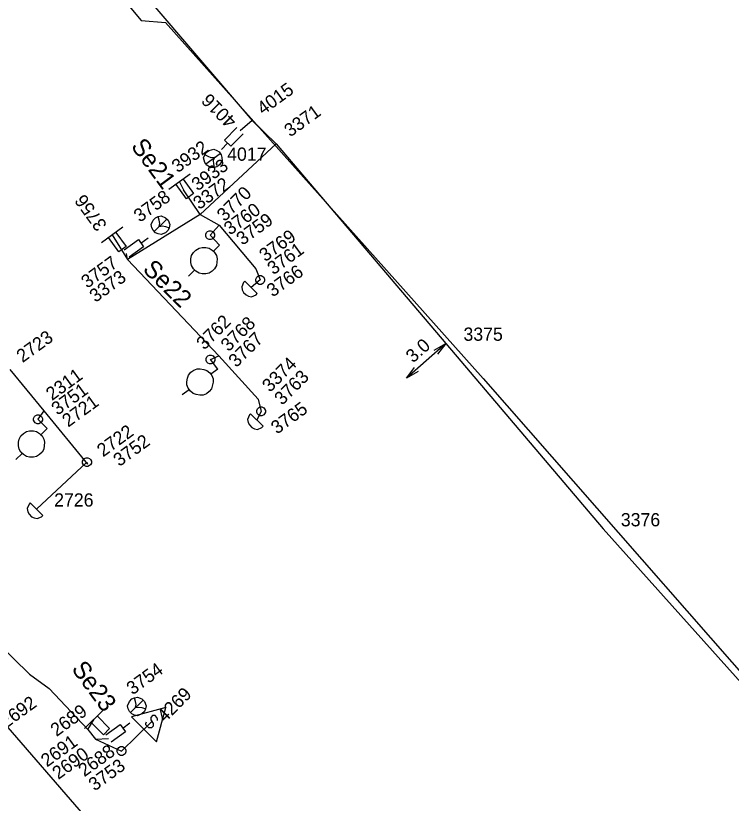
# Model space of a CAD drawing. Extents: x -535557 to -534097, y -1142175 to -1136716.
# Drawn here: x -535071.96 to -535031.4, y -1138807.65 to -1138763 of the extents above; entities that cross this region are included whole.
import ezdxf

# ---------------------------------------------------------------- set-up
doc = ezdxf.new("R2010")
doc.units = 0
for name, color, linetype in [('Default', 7, 'Continuous'), ('GIS_vektor_sdelovaci_kabely_CD', 7, 'Continuous'), ('SS_SZDC', 7, 'Continuous')]:
    doc.layers.add(name, color=color, linetype=linetype)

# ---------------------------------------------------------------- blocks, each defined once
blk = doc.blocks.new('POINT_DISPLAY')
at = {"layer": 'Default'}
blk.add_line((0, 0), (0, 0), dxfattribs=at)

msp = doc.modelspace()

# ---------------------------------------------------------------- linework, layer by layer
at = {"layer": 'GIS_vektor_sdelovaci_kabely_CD'}
msp.add_lwpolyline([(-535120.635, -1138705.944), (-535088.869, -1138742.118), (-535088.24, -1138742.816), (-535086.596, -1138744.306), (-535080.227, -1138751.929), (-535077.779, -1138755.58), (-535075.069, -1138758.029), (-535074.162, -1138758.646), (-535072.84, -1138757.356), (-535071.732, -1138756.43), (-535070.8, -1138756.116), (-535064.839, -1138763.274), (-535063.467, -1138763.379), (-535045.462, -1138783.573), (-535024.919, -1138807.012)], dxfattribs=at)
at = {"layer": 'SS_SZDC'}
for p, q in [((-535071.31, -1138754.01), (-535058.56, -1138768.93)), ((-535058.56, -1138768.93), (-535059.239, -1138769.52)), ((-535057.189, -1138770.27), (-535058.56, -1138768.93)), ((-535060.123, -1138770.05), (-535059.416, -1138769.343)), ((-535059.77, -1138770.403), (-535060.123, -1138770.05)), ((-535059.063, -1138769.696), (-535059.77, -1138770.403)), ((-535057.189, -1138770.27), (-535061.5, -1138774.26)), ((-535059.947, -1138770.227), (-535060.3, -1138770.58)), ((-535057.189, -1138770.27), (-535047.579, -1138781.579)), ((-535061.309, -1138771.051), (-535061.246, -1138770.882)), ((-535061.246, -1138770.882), (-535061.154, -1138770.754)), ((-535061.048, -1138770.985), (-535061.246, -1138770.882)), ((-535061.184, -1138771.393), (-535060.375, -1138770.806)), ((-535061.154, -1138770.754), (-535060.992, -1138770.636)), ((-535060.992, -1138770.636), (-535060.731, -1138770.57)), ((-535060.731, -1138770.57), (-535060.562, -1138770.633)), ((-535060.562, -1138770.633), (-535060.434, -1138770.725)), ((-535060.434, -1138770.725), (-535060.316, -1138770.887)), ((-535060.316, -1138770.887), (-535060.268, -1138771.037)), ((-535061.243, -1138771.312), (-535061.309, -1138771.051)), ((-535061.125, -1138771.474), (-535061.243, -1138771.312)), ((-535060.879, -1138771.048), (-535061.048, -1138770.985)), ((-535060.699, -1138771.041), (-535060.879, -1138771.048)), ((-535060.699, -1138771.041), (-535060.761, -1138771.21)), ((-535060.761, -1138771.21), (-535060.754, -1138771.39)), ((-535060.754, -1138771.39), (-535060.717, -1138771.611)), ((-535060.261, -1138771.217), (-535060.405, -1138771.445)), ((-535060.268, -1138771.037), (-535060.261, -1138771.217)), ((-535060.897, -1138771.618), (-535061.125, -1138771.474)), ((-535060.717, -1138771.611), (-535060.897, -1138771.618)), ((-535060.567, -1138771.563), (-535060.717, -1138771.611)), ((-535060.405, -1138771.445), (-535060.567, -1138771.563)), ((-535062.063, -1138771.979), (-535063.276, -1138772.86)), ((-535062.467, -1138772.273), (-535061.879, -1138773.082)), ((-535062.284, -1138773.375), (-535062.872, -1138772.566)), ((-535062.67, -1138772.42), (-535062.449, -1138772.87)), ((-535061.5, -1138774.26), (-535062.449, -1138772.87)), ((-535061.879, -1138773.082), (-535062.284, -1138773.375)), ((-535061.5, -1138774.26), (-535065.63, -1138776.819)), ((-535064.174, -1138774.597), (-535064.032, -1138774.455)), ((-535063.396, -1138774.526), (-535064.103, -1138775.233)), ((-535064.032, -1138774.455), (-535063.891, -1138774.385)), ((-535063.891, -1138774.385), (-535063.714, -1138774.349)), ((-535063.82, -1138774.597), (-535063.891, -1138774.385)), ((-535063.714, -1138774.349), (-535063.467, -1138774.455)), ((-535063.467, -1138774.455), (-535063.325, -1138774.597)), ((-535061.5, -1138774.26), (-535060.42, -1138774.879)), ((-535064.28, -1138774.844), (-535064.174, -1138774.597)), ((-535064.244, -1138775.021), (-535064.28, -1138774.844)), ((-535063.785, -1138774.773), (-535063.82, -1138774.597)), ((-535063.82, -1138774.95), (-535063.785, -1138774.773)), ((-535063.82, -1138774.95), (-535063.643, -1138774.915)), ((-535063.643, -1138774.915), (-535063.467, -1138774.95)), ((-535063.467, -1138774.95), (-535063.255, -1138775.021)), ((-535063.325, -1138774.597), (-535063.219, -1138774.844)), ((-535063.219, -1138774.844), (-535063.255, -1138775.021)), ((-535060.42, -1138774.879), (-535060.939, -1138775.44)), ((-535060.42, -1138774.879), (-535058.34, -1138777.35)), ((-535065.883, -1138774.989), (-535067.096, -1138775.87)), ((-535066.287, -1138775.283), (-535065.699, -1138776.092)), ((-535064.174, -1138775.162), (-535064.244, -1138775.021)), ((-535064.032, -1138775.304), (-535064.174, -1138775.162)), ((-535063.891, -1138775.374), (-535064.032, -1138775.304)), ((-535063.714, -1138775.41), (-535063.891, -1138775.374)), ((-535063.467, -1138775.304), (-535063.714, -1138775.41)), ((-535063.325, -1138775.162), (-535063.467, -1138775.304)), ((-535063.255, -1138775.021), (-535063.325, -1138775.162)), ((-535061.189, -1138775.39), (-535061.139, -1138775.29)), ((-535061.189, -1138775.49), (-535061.189, -1138775.39)), ((-535061.139, -1138775.29), (-535061.089, -1138775.24)), ((-535061.089, -1138775.24), (-535060.989, -1138775.19)), ((-535060.989, -1138775.19), (-535060.889, -1138775.19)), ((-535060.889, -1138775.19), (-535060.789, -1138775.24)), ((-535060.789, -1138775.24), (-535060.739, -1138775.29)), ((-535060.739, -1138775.29), (-535060.689, -1138775.39)), ((-535060.689, -1138775.39), (-535060.689, -1138775.49)), ((-535066.104, -1138776.385), (-535066.692, -1138775.576)), ((-535066.489, -1138775.43), (-535065.63, -1138776.819)), ((-535065.816, -1138776.277), (-535065.007, -1138775.689)), ((-535065.007, -1138775.689), (-535064.714, -1138776.094)), ((-535064.86, -1138775.892), (-535064.456, -1138775.598)), ((-535061.139, -1138775.59), (-535061.189, -1138775.49)), ((-535061.089, -1138775.64), (-535061.139, -1138775.59)), ((-535060.989, -1138775.69), (-535061.089, -1138775.64)), ((-535060.889, -1138775.69), (-535060.989, -1138775.69)), ((-535060.939, -1138775.44), (-535060.399, -1138776)), ((-535060.789, -1138775.64), (-535060.889, -1138775.69)), ((-535060.739, -1138775.59), (-535060.789, -1138775.64)), ((-535060.689, -1138775.49), (-535060.739, -1138775.59)), ((-535067.31, -1138809.2), (-535096.14, -1138776)), ((-535065.699, -1138776.092), (-535066.104, -1138776.385)), ((-535064.714, -1138776.094), (-535065.523, -1138776.682)), ((-535061.884, -1138776.424), (-535061.743, -1138776.282)), ((-535061.743, -1138776.282), (-535061.566, -1138776.176)), ((-535061.566, -1138776.176), (-535061.389, -1138776.141)), ((-535061.389, -1138776.141), (-535061.177, -1138776.141)), ((-535061.177, -1138776.141), (-535061.001, -1138776.176)), ((-535061.001, -1138776.176), (-535060.824, -1138776.282)), ((-535060.824, -1138776.282), (-535060.753, -1138776.353)), ((-535060.399, -1138776), (-535060.753, -1138776.353)), ((-535065.63, -1138776.819), (-535065.67, -1138776.479)), ((-535062.026, -1138776.777), (-535061.99, -1138776.601)), ((-535061.99, -1138776.601), (-535061.884, -1138776.424)), ((-535060.753, -1138776.353), (-535060.682, -1138776.424)), ((-535060.682, -1138776.424), (-535060.576, -1138776.601)), ((-535060.576, -1138776.601), (-535060.541, -1138776.777)), ((-535065.63, -1138776.819), (-535060.449, -1138782.29)), ((-535062.026, -1138776.989), (-535062.026, -1138776.777)), ((-535061.99, -1138777.166), (-535062.026, -1138776.989)), ((-535061.884, -1138777.343), (-535061.99, -1138777.166)), ((-535060.576, -1138777.166), (-535060.682, -1138777.343)), ((-535060.541, -1138776.777), (-535060.576, -1138777.166)), ((-535061.814, -1138777.414), (-535062.167, -1138777.767)), ((-535061.743, -1138777.484), (-535061.884, -1138777.343)), ((-535061.566, -1138777.59), (-535061.743, -1138777.484)), ((-535061.389, -1138777.626), (-535061.566, -1138777.59)), ((-535061.177, -1138777.626), (-535061.389, -1138777.626)), ((-535061.001, -1138777.59), (-535061.177, -1138777.626)), ((-535060.824, -1138777.484), (-535061.001, -1138777.59)), ((-535060.682, -1138777.343), (-535060.824, -1138777.484)), ((-535058.34, -1138777.35), (-535058.1, -1138777.979)), ((-535058.973, -1138778.046), (-535059.044, -1138778.117)), ((-535058.266, -1138778.753), (-535058.973, -1138778.046)), ((-535058.1, -1138777.979), (-535058.619, -1138778.399)), ((-535058.35, -1138777.929), (-535058.3, -1138777.829)), ((-535058.35, -1138778.029), (-535058.35, -1138777.929)), ((-535058.3, -1138778.129), (-535058.35, -1138778.029)), ((-535058.3, -1138777.829), (-535058.25, -1138777.779)), ((-535058.25, -1138777.779), (-535058.15, -1138777.729)), ((-535058.15, -1138777.729), (-535058.05, -1138777.729)), ((-535058.05, -1138777.729), (-535057.95, -1138777.779)), ((-535057.95, -1138777.779), (-535057.9, -1138777.829)), ((-535057.9, -1138777.829), (-535057.85, -1138777.929)), ((-535057.85, -1138778.029), (-535057.9, -1138778.129)), ((-535057.85, -1138777.929), (-535057.85, -1138778.029)), ((-535059.044, -1138778.117), (-535059.15, -1138778.364)), ((-535059.15, -1138778.364), (-535059.114, -1138778.541)), ((-535059.114, -1138778.541), (-535059.044, -1138778.682)), ((-535058.25, -1138778.179), (-535058.3, -1138778.129)), ((-535058.15, -1138778.229), (-535058.25, -1138778.179)), ((-535058.05, -1138778.229), (-535058.15, -1138778.229)), ((-535057.95, -1138778.179), (-535058.05, -1138778.229)), ((-535057.9, -1138778.129), (-535057.95, -1138778.179)), ((-535059.044, -1138778.682), (-535058.902, -1138778.824)), ((-535058.902, -1138778.824), (-535058.761, -1138778.894)), ((-535058.761, -1138778.894), (-535058.584, -1138778.93)), ((-535058.584, -1138778.93), (-535058.337, -1138778.824)), ((-535058.337, -1138778.824), (-535058.266, -1138778.753)), ((-535047.579, -1138781.579), (-535049.811, -1138783.546)), ((-535048.241, -1138781.963), (-535047.579, -1138781.579)), ((-535047.579, -1138781.579), (-535048.043, -1138782.188)), ((-535047.579, -1138781.579), (-535038.659, -1138792.1)), ((-535061.17, -1138782.439), (-535061.12, -1138782.339)), ((-535061.17, -1138782.539), (-535061.17, -1138782.439)), ((-535061.12, -1138782.639), (-535061.17, -1138782.539)), ((-535061.12, -1138782.339), (-535061.07, -1138782.289)), ((-535061.07, -1138782.289), (-535060.97, -1138782.239)), ((-535060.97, -1138782.239), (-535060.87, -1138782.239)), ((-535060.92, -1138782.489), (-535060.449, -1138782.29)), ((-535060.5, -1138783.03), (-535060.92, -1138782.489)), ((-535060.87, -1138782.239), (-535060.77, -1138782.289)), ((-535060.77, -1138782.289), (-535060.72, -1138782.339)), ((-535060.72, -1138782.339), (-535060.67, -1138782.439)), ((-535060.67, -1138782.539), (-535060.72, -1138782.639)), ((-535060.67, -1138782.439), (-535060.67, -1138782.539)), ((-535060.449, -1138782.29), (-535058.22, -1138784.739)), ((-535061.68, -1138783.022), (-535061.499, -1138783.014)), ((-535061.499, -1138783.014), (-535061.29, -1138783.048)), ((-535061.07, -1138782.689), (-535061.12, -1138782.639)), ((-535060.97, -1138782.739), (-535061.07, -1138782.689)), ((-535060.87, -1138782.739), (-535060.97, -1138782.739)), ((-535060.77, -1138782.689), (-535060.87, -1138782.739)), ((-535060.72, -1138782.639), (-535060.77, -1138782.689)), ((-535049.811, -1138783.546), (-535049.348, -1138782.937)), ((-535072.289, -1138783.059), (-535070.36, -1138785.4)), ((-535062.228, -1138783.543), (-535062.165, -1138783.374)), ((-535062.165, -1138783.374), (-535062.033, -1138783.216)), ((-535062.033, -1138783.216), (-535061.871, -1138783.099)), ((-535061.871, -1138783.099), (-535061.68, -1138783.022)), ((-535061.29, -1138783.048), (-535061.121, -1138783.11)), ((-535061.121, -1138783.11), (-535060.963, -1138783.242)), ((-535060.963, -1138783.242), (-535060.904, -1138783.323)), ((-535060.5, -1138783.03), (-535060.904, -1138783.323)), ((-535060.904, -1138783.323), (-535060.845, -1138783.404)), ((-535060.845, -1138783.404), (-535060.768, -1138783.595)), ((-535049.15, -1138783.162), (-535049.811, -1138783.546)), ((-535062.261, -1138783.753), (-535062.228, -1138783.543)), ((-535062.253, -1138783.933), (-535062.261, -1138783.753)), ((-535060.761, -1138783.776), (-535060.857, -1138784.154)), ((-535060.768, -1138783.595), (-535060.761, -1138783.776)), ((-535062.118, -1138784.205), (-535062.522, -1138784.499)), ((-535062.176, -1138784.124), (-535062.253, -1138783.933)), ((-535062.059, -1138784.286), (-535062.176, -1138784.124)), ((-535061.901, -1138784.418), (-535062.059, -1138784.286)), ((-535060.989, -1138784.312), (-535061.151, -1138784.43)), ((-535060.857, -1138784.154), (-535060.989, -1138784.312)), ((-535061.732, -1138784.481), (-535061.901, -1138784.418)), ((-535061.522, -1138784.514), (-535061.732, -1138784.481)), ((-535061.342, -1138784.507), (-535061.522, -1138784.514)), ((-535061.151, -1138784.43), (-535061.342, -1138784.507)), ((-535058.22, -1138784.739), (-535058.05, -1138785.43)), ((-535058.25, -1138785.28), (-535058.2, -1138785.23)), ((-535058.2, -1138785.23), (-535058.1, -1138785.18)), ((-535058.1, -1138785.18), (-535058, -1138785.18)), ((-535058, -1138785.18), (-535057.9, -1138785.23)), ((-535057.9, -1138785.23), (-535057.85, -1138785.28)), ((-535070.899, -1138785.729), (-535070.849, -1138785.679)), ((-535070.849, -1138785.679), (-535070.749, -1138785.629)), ((-535070.749, -1138785.629), (-535070.649, -1138785.629)), ((-535070.36, -1138785.4), (-535070.699, -1138785.879)), ((-535070.649, -1138785.629), (-535070.549, -1138785.679)), ((-535070.549, -1138785.679), (-535070.499, -1138785.729)), ((-535070.36, -1138785.4), (-535067.89, -1138788.43)), ((-535058.714, -1138785.637), (-535058.82, -1138785.884)), ((-535058.643, -1138785.566), (-535058.714, -1138785.637)), ((-535057.936, -1138786.273), (-535058.643, -1138785.566)), ((-535058.3, -1138785.38), (-535058.25, -1138785.28)), ((-535058.3, -1138785.48), (-535058.3, -1138785.38)), ((-535058.25, -1138785.58), (-535058.3, -1138785.48)), ((-535058.05, -1138785.43), (-535058.289, -1138785.92)), ((-535058.2, -1138785.63), (-535058.25, -1138785.58)), ((-535058.1, -1138785.68), (-535058.2, -1138785.63)), ((-535058, -1138785.68), (-535058.1, -1138785.68)), ((-535057.9, -1138785.63), (-535058, -1138785.68)), ((-535057.85, -1138785.58), (-535057.9, -1138785.63)), ((-535057.85, -1138785.28), (-535057.8, -1138785.38)), ((-535057.8, -1138785.48), (-535057.85, -1138785.58)), ((-535057.8, -1138785.38), (-535057.8, -1138785.48)), ((-535070.949, -1138785.829), (-535070.899, -1138785.729)), ((-535070.949, -1138785.929), (-535070.949, -1138785.829)), ((-535070.899, -1138786.029), (-535070.949, -1138785.929)), ((-535070.849, -1138786.079), (-535070.899, -1138786.029)), ((-535070.749, -1138786.129), (-535070.849, -1138786.079)), ((-535070.649, -1138786.129), (-535070.749, -1138786.129)), ((-535070.699, -1138785.879), (-535070.18, -1138786.399)), ((-535070.549, -1138786.079), (-535070.649, -1138786.129)), ((-535070.499, -1138786.029), (-535070.549, -1138786.079)), ((-535070.499, -1138785.729), (-535070.449, -1138785.829)), ((-535070.449, -1138785.929), (-535070.499, -1138786.029)), ((-535070.449, -1138785.829), (-535070.449, -1138785.929)), ((-535058.82, -1138785.884), (-535058.784, -1138786.061)), ((-535058.784, -1138786.061), (-535058.714, -1138786.202)), ((-535071.523, -1138786.682), (-535071.346, -1138786.576)), ((-535071.346, -1138786.576), (-535071.169, -1138786.541)), ((-535071.169, -1138786.541), (-535070.957, -1138786.541)), ((-535070.957, -1138786.541), (-535070.781, -1138786.576)), ((-535070.781, -1138786.576), (-535070.604, -1138786.682)), ((-535070.18, -1138786.399), (-535070.533, -1138786.753)), ((-535058.714, -1138786.202), (-535058.572, -1138786.344)), ((-535058.572, -1138786.344), (-535058.431, -1138786.414)), ((-535058.431, -1138786.414), (-535058.254, -1138786.45)), ((-535058.254, -1138786.45), (-535058.007, -1138786.344)), ((-535058.007, -1138786.344), (-535057.936, -1138786.273)), ((-535071.806, -1138787.177), (-535071.77, -1138787.001)), ((-535071.77, -1138787.001), (-535071.664, -1138786.824)), ((-535071.664, -1138786.824), (-535071.523, -1138786.682)), ((-535070.604, -1138786.682), (-535070.533, -1138786.753)), ((-535070.533, -1138786.753), (-535070.462, -1138786.824)), ((-535070.462, -1138786.824), (-535070.356, -1138787.001)), ((-535070.356, -1138787.001), (-535070.321, -1138787.177)), ((-535071.806, -1138787.389), (-535071.806, -1138787.177)), ((-535071.77, -1138787.566), (-535071.806, -1138787.389)), ((-535070.321, -1138787.177), (-535070.356, -1138787.566)), ((-535071.594, -1138787.814), (-535071.947, -1138788.167)), ((-535071.664, -1138787.743), (-535071.77, -1138787.566)), ((-535071.523, -1138787.884), (-535071.664, -1138787.743)), ((-535071.346, -1138787.99), (-535071.523, -1138787.884)), ((-535070.604, -1138787.884), (-535070.781, -1138787.99)), ((-535070.462, -1138787.743), (-535070.604, -1138787.884)), ((-535070.356, -1138787.566), (-535070.462, -1138787.743)), ((-535071.169, -1138788.026), (-535071.346, -1138787.99)), ((-535070.957, -1138788.026), (-535071.169, -1138788.026)), ((-535070.781, -1138787.99), (-535070.957, -1138788.026)), ((-535070.779, -1138790.979), (-535067.92, -1138788.309)), ((-535068.17, -1138788.259), (-535068.12, -1138788.159)), ((-535068.17, -1138788.359), (-535068.17, -1138788.259)), ((-535068.12, -1138788.459), (-535068.17, -1138788.359)), ((-535068.12, -1138788.159), (-535068.07, -1138788.109)), ((-535068.07, -1138788.109), (-535067.97, -1138788.059)), ((-535067.97, -1138788.059), (-535067.87, -1138788.059)), ((-535067.92, -1138788.309), (-535067.89, -1138788.43)), ((-535067.87, -1138788.059), (-535067.77, -1138788.109)), ((-535067.77, -1138788.109), (-535067.72, -1138788.159)), ((-535067.72, -1138788.159), (-535067.67, -1138788.259)), ((-535067.67, -1138788.359), (-535067.72, -1138788.459)), ((-535067.67, -1138788.259), (-535067.67, -1138788.359)), ((-535068.07, -1138788.509), (-535068.12, -1138788.459)), ((-535067.97, -1138788.559), (-535068.07, -1138788.509)), ((-535067.87, -1138788.559), (-535067.97, -1138788.559)), ((-535067.77, -1138788.509), (-535067.87, -1138788.559)), ((-535067.72, -1138788.459), (-535067.77, -1138788.509)), ((-535071.204, -1138790.697), (-535071.31, -1138790.944)), ((-535071.31, -1138790.944), (-535071.274, -1138791.121)), ((-535071.133, -1138790.626), (-535071.204, -1138790.697)), ((-535070.426, -1138791.333), (-535071.133, -1138790.626)), ((-535071.274, -1138791.121), (-535071.204, -1138791.262)), ((-535071.204, -1138791.262), (-535071.062, -1138791.404)), ((-535071.062, -1138791.404), (-535070.921, -1138791.474)), ((-535070.921, -1138791.474), (-535070.744, -1138791.51)), ((-535070.744, -1138791.51), (-535070.497, -1138791.404)), ((-535070.497, -1138791.404), (-535070.426, -1138791.333)), ((-535038.659, -1138792.1), (-535028.46, -1138803.489)), ((-535075.689, -1138795.95), (-535071.18, -1138800.329)), ((-535071.18, -1138800.329), (-535070.069, -1138801.149)), ((-535070.069, -1138801.149), (-535067.869, -1138803.469)), ((-535065.514, -1138801.877), (-535065.372, -1138801.735)), ((-535065.372, -1138801.735), (-535065.231, -1138801.665)), ((-535065.231, -1138801.665), (-535065.054, -1138801.629)), ((-535065.16, -1138801.877), (-535065.231, -1138801.665)), ((-535065.054, -1138801.629), (-535064.807, -1138801.735)), ((-535064.807, -1138801.735), (-535064.665, -1138801.877)), ((-535065.62, -1138802.124), (-535065.514, -1138801.877)), ((-535065.584, -1138802.301), (-535065.62, -1138802.124)), ((-535064.736, -1138801.806), (-535065.443, -1138802.513)), ((-535063.456, -1138802.216), (-535065.401, -1138802.747)), ((-535065.125, -1138802.053), (-535065.16, -1138801.877)), ((-535065.16, -1138802.23), (-535065.125, -1138802.053)), ((-535065.16, -1138802.23), (-535064.983, -1138802.195)), ((-535064.983, -1138802.195), (-535064.807, -1138802.23)), ((-535064.665, -1138801.877), (-535064.559, -1138802.124)), ((-535064.559, -1138802.124), (-535064.595, -1138802.301)), ((-535063.987, -1138804.161), (-535063.456, -1138802.216)), ((-535066.989, -1138802.349), (-535068.05, -1138803.41)), ((-535065.514, -1138802.442), (-535065.584, -1138802.301)), ((-535065.372, -1138802.584), (-535065.514, -1138802.442)), ((-535065.231, -1138802.654), (-535065.372, -1138802.584)), ((-535065.054, -1138802.69), (-535065.231, -1138802.654)), ((-535064.807, -1138802.584), (-535065.054, -1138802.69)), ((-535064.807, -1138802.23), (-535064.595, -1138802.301)), ((-535064.665, -1138802.442), (-535064.807, -1138802.584)), ((-535064.595, -1138802.301), (-535064.665, -1138802.442)), ((-535067.869, -1138803.469), (-535067.52, -1138802.879)), ((-535066.989, -1138803.763), (-535067.696, -1138803.056)), ((-535067.343, -1138802.703), (-535066.636, -1138803.41)), ((-535065.96, -1138804.69), (-535064.27, -1138803.03)), ((-535065.89, -1138803.392), (-535065.486, -1138803.098)), ((-535065.401, -1138802.747), (-535063.987, -1138804.161)), ((-535064.588, -1138803.136), (-535064.552, -1138803.03)), ((-535064.199, -1138802.676), (-535064.305, -1138802.782)), ((-535064.305, -1138802.782), (-535064.305, -1138802.923)), ((-535064.305, -1138802.923), (-535064.163, -1138803.136)), ((-535064.057, -1138802.676), (-535064.199, -1138802.676)), ((-535063.951, -1138802.782), (-535064.057, -1138802.676)), ((-535063.916, -1138802.888), (-535063.951, -1138802.782)), ((-535063.916, -1138802.959), (-535063.916, -1138802.888)), ((-535067.869, -1138803.469), (-535067.43, -1138804.01)), ((-535066.636, -1138803.41), (-535066.989, -1138803.763)), ((-535066.846, -1138803.777), (-535066.037, -1138803.189)), ((-535066.037, -1138803.189), (-535065.744, -1138803.594)), ((-535064.588, -1138803.206), (-535064.588, -1138803.136)), ((-535064.411, -1138803.383), (-535064.588, -1138803.206)), ((-535064.27, -1138803.383), (-535064.411, -1138803.383)), ((-535064.163, -1138803.277), (-535064.27, -1138803.383)), ((-535064.163, -1138803.136), (-535064.163, -1138803.277)), ((-535067.43, -1138804.01), (-535066.699, -1138803.979)), ((-535065.744, -1138803.594), (-535066.553, -1138804.182)), ((-535067.43, -1138804.01), (-535065.96, -1138804.69)), ((-535066.11, -1138804.49), (-535066.01, -1138804.44)), ((-535066.01, -1138804.44), (-535065.91, -1138804.44)), ((-535065.91, -1138804.44), (-535065.81, -1138804.49)), ((-535066.21, -1138804.64), (-535066.16, -1138804.54)), ((-535066.21, -1138804.74), (-535066.21, -1138804.64)), ((-535066.16, -1138804.84), (-535066.21, -1138804.74)), ((-535066.16, -1138804.54), (-535066.11, -1138804.49)), ((-535066.11, -1138804.89), (-535066.16, -1138804.84)), ((-535066.01, -1138804.94), (-535066.11, -1138804.89)), ((-535065.81, -1138804.89), (-535065.91, -1138804.94)), ((-535065.81, -1138804.49), (-535065.76, -1138804.54)), ((-535065.76, -1138804.84), (-535065.81, -1138804.89)), ((-535065.76, -1138804.54), (-535065.71, -1138804.64)), ((-535065.71, -1138804.74), (-535065.76, -1138804.84)), ((-535065.71, -1138804.64), (-535065.71, -1138804.74)), ((-535065.91, -1138804.94), (-535066.01, -1138804.94))]:
    msp.add_line(p, q, dxfattribs=at)

# ---------------------------------------------------------------- block references
for p in [(-535058.56, -1138768.93), (-535059.239, -1138769.52), (-535057.189, -1138770.27), (-535060.779, -1138771.1), (-535062.67, -1138772.42), (-535062.449, -1138772.87), (-535061.5, -1138774.26), (-535063.75, -1138774.879), (-535060.42, -1138774.879), (-535066.489, -1138775.43), (-535060.939, -1138775.44), (-535060.939, -1138775.44), (-535060.399, -1138776), (-535065.67, -1138776.479), (-535065.63, -1138776.819), (-535058.34, -1138777.35), (-535058.1, -1138777.979), (-535058.1, -1138777.979), (-535058.619, -1138778.399), (-535047.579, -1138781.579), (-535060.92, -1138782.489), (-535060.92, -1138782.489), (-535060.449, -1138782.29), (-535060.5, -1138783.03), (-535058.22, -1138784.739), (-535070.36, -1138785.4), (-535058.05, -1138785.43), (-535058.05, -1138785.43), (-535070.699, -1138785.879), (-535070.699, -1138785.879), (-535058.289, -1138785.92), (-535070.18, -1138786.399), (-535067.92, -1138788.309), (-535067.92, -1138788.309), (-535067.89, -1138788.43), (-535070.779, -1138790.979), (-535038.659, -1138792.1), (-535071.18, -1138800.329), (-535070.069, -1138801.149), (-535065.09, -1138802.159), (-535067.52, -1138802.879), (-535064.27, -1138803.03), (-535067.869, -1138803.469), (-535066.699, -1138803.979), (-535067.43, -1138804.01), (-535065.96, -1138804.69), (-535065.96, -1138804.69)]:
    msp.add_blockref('POINT_DISPLAY', p, dxfattribs=at)

# ---------------------------------------------------------------- texts
for s, height, rotation, p in [('4015', 0.75, 36, (-535057.935, -1138768.653)), ('4016', 0.75, 135, (-535059.387, -1138768.923)), ('3371', 0.75, 36, (-535056.398, -1138769.908)), ('Se21', 1, 306.3757, (-535065.463, -1138770.408)), ('3932', 0.75, 36, (-535062.771, -1138771.938)), ('3933', 0.75, 36, (-535061.648, -1138772.967)), ('3372', 0.75, 36, (-535061.557, -1138774.023)), ('3770', 0.75, 45, (-535060.109, -1138774.706)), ('3756', 0.75, 126, (-535066.751, -1138774.859)), ('3758', 0.75, 36, (-535064.924, -1138774.744)), ('3760', 0.75, 36, (-535059.814, -1138775.471)), ('3759', 0.75, 36, (-535059.107, -1138776.048)), ('3769', 0.75, 36, (-535057.812, -1138776.979)), ('3761', 0.75, 36, (-535057.353, -1138777.721)), ('3757', 0.75, 36, (-535067.905, -1138778.486)), ('Se22', 1, 315.3757, (-535064.811, -1138777.433)), ('3766', 0.75, 36, (-535057.388, -1138778.981)), ('3373', 0.75, 36, (-535067.434, -1138779.287)), ('3762', 0.75, 45, (-535061.271, -1138781.99)), ('3768', 0.75, 45, (-535059.889, -1138782.084)), ('2723', 0.75, 36, (-535071.571, -1138782.699)), ('3767', 0.75, 45, (-535059.449, -1138782.979)), ('3.0', 0.75, 41.3756, (-535049.439, -1138782.718)), ('3374', 0.75, 45, (-535057.544, -1138784.387)), ('2311', 0.75, 36, (-535069.899, -1138784.848)), ('3763', 0.75, 45, (-535056.853, -1138785.12)), ('3751', 0.75, 36, (-535069.589, -1138785.684)), ('2721', 0.75, 36, (-535068.983, -1138786.358)), ('3765', 0.75, 36, (-535057.146, -1138786.753)), ('2722', 0.75, 36, (-535067.007, -1138788.046)), ('3752', 0.75, 36, (-535066.082, -1138788.593)), ('Se23', 1, 306.3757, (-535068.835, -1138800.038)), ('3754', 0.75, 36, (-535065.336, -1138801.54)), ('4269', 0.75, 45, (-535063.506, -1138803.113)), ('2692', 0.75, 36, (-535072.502, -1138803.429)), ('2689', 0.75, 36, (-535069.643, -1138803.9)), ('2691', 0.75, 36, (-535070.186, -1138805.629)), ('2688', 0.75, 36, (-535068.067, -1138806.183)), ('2690', 0.75, 36, (-535069.543, -1138806.336)), ('3753', 0.75, 36, (-535067.484, -1138806.989))]:
    msp.add_text(s, height=height, rotation=rotation, dxfattribs=at).set_placement(p)
for s, p in [('4017', (-535059.974, -1138771.221)), ('3375', (-535046.579, -1138781.429)), ('2726', (-535069.779, -1138790.829)), ('3376', (-535037.659, -1138791.95))]:
    msp.add_text(s, height=0.75, dxfattribs=at).set_placement(p)

doc.saveas('drawing.dxf')
